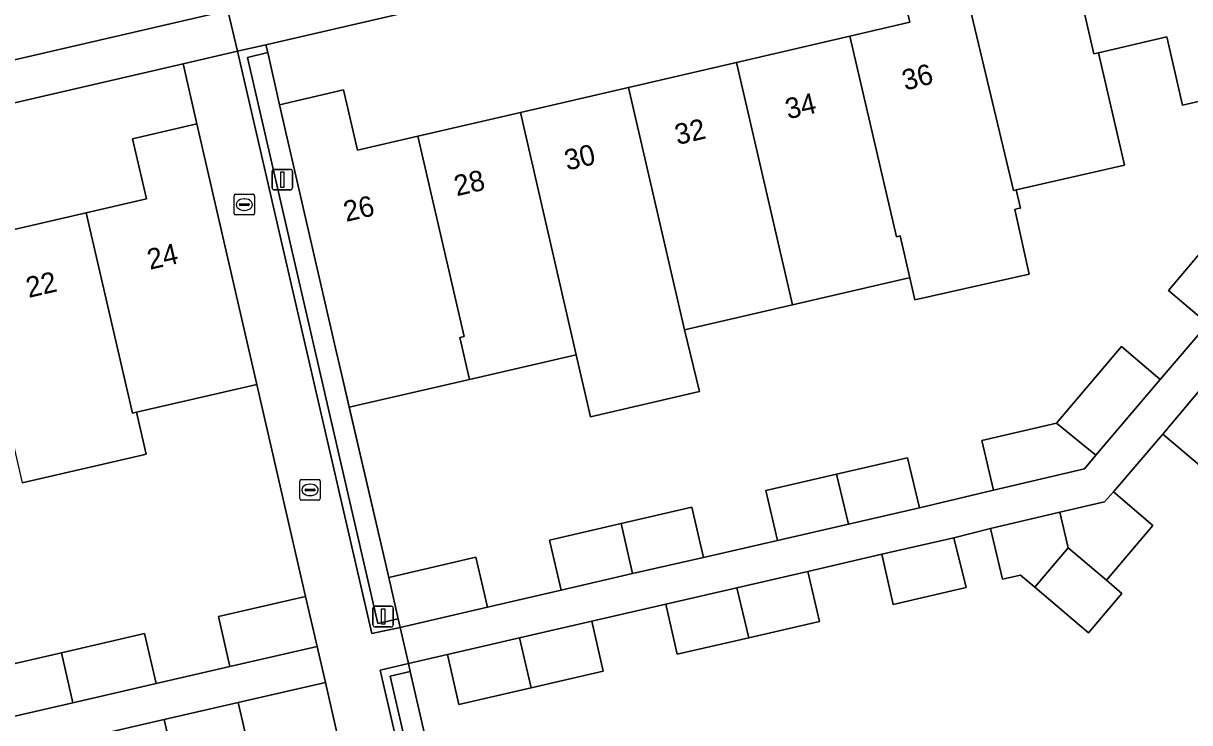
# Model space of a CAD drawing. Extents: x 156412 to 157779, y 382335 to 383768.
# Drawn here: x 156810 to 156866.8, y 382610.8 to 382644.8 of the extents above; entities that cross this region are included whole.
import ezdxf

# ---------------------------------------------------------------- set-up
doc = ezdxf.new("R2010")
doc.units = 0
for name, color, linetype in [('IMGEO_Erf', 7, 'Continuous'), ('IMGEO_Groenvoorziening', 7, 'Continuous'), ('IMGEO_Kolk', 7, 'Continuous'), ('IMGEO_Lichtmast', 7, 'Continuous'), ('IMGEO_Muur', 7, 'Continuous'), ('IMGEO_Pand', 7, 'Continuous'), ('IMGEO_Pand_nummerreeks', 7, 'Continuous'), ('IMGEO_Rijbaan_lokaal_gesloten', 7, 'Continuous'), ('IMGEO_Voetpad_open', 7, 'Continuous')]:
    doc.layers.add(name, color=color, linetype=linetype)

msp = doc.modelspace()

# ---------------------------------------------------------------- linework, layer by layer
at = {"layer": 'IMGEO_Erf'}
msp.add_lwpolyline([(156844.754, 382642.903), (156850.275, 382644.18), (156853.2, 382644.857), (156852.515, 382647.776), (156855.435, 382648.45), (156860.696, 382649.664), (156870.453, 382651.916), (156880.396, 382654.211), (156879.724, 382657.124), (156821.844, 382643.764), (156821.931, 382643.38), (156822.51, 382640.836), (156825.629, 382641.569), (156826.306, 382638.637), (156829.238, 382639.314), (156834.232, 382640.469), (156839.493, 382641.686)], close=True, dxfattribs=at)
for points in [[(156871.804, 382642.05), (156866.475, 382640.819), (156865.707, 382644.146), (156862.379, 382643.377), (156863.641, 382637.911), (156863.429, 382637.862), (156858.38, 382636.696), (156858.583, 382635.819), (156858.451, 382635.788), (156858.305, 382635.754), (156858.999, 382632.595), (156853.447, 382631.357), (156853.197, 382632.43), (156853.011, 382632.387), (156847.479, 382631.109), (156842.217, 382629.893), (156842.955, 382626.884), (156837.653, 382625.659), (156836.956, 382628.678), (156831.962, 382627.524), (156831.752, 382627.476), (156825.894, 382626.122), (156827.826, 382617.847), (156832.066, 382618.833), (156832.627, 382616.396), (156836.221, 382617.224), (156835.659, 382619.66), (156839.135, 382620.463), (156842.587, 382621.259), (156843.142, 382618.821), (156846.748, 382619.642), (156846.185, 382622.078), (156849.633, 382622.874), (156853.082, 382623.67), (156853.661, 382621.238), (156857.268, 382622.096), (156856.703, 382624.505), (156860.339, 382625.345), (156863.496, 382629.085), (156865.382, 382627.475), (156867.7, 382630.19), (156865.789, 382631.802), (156868.606, 382635.14)], [(156807.246, 382634.242), (156813.09, 382635.59), (156816.024, 382636.267), (156815.354, 382639.189), (156818.475, 382639.91), (156817.808, 382642.832), (156747.237, 382626.524)], [(156807.842, 382613.25), (156811.886, 382614.183), (156815.936, 382615.116), (156816.498, 382612.681), (156820.094, 382613.511), (156819.531, 382615.947), (156823.777, 382616.925), (156821.401, 382627.236), (156815.545, 382625.884), (156816.017, 382623.838), (156815.823, 382623.793), (156809.975, 382622.443)], [(156867.417, 382623.203), (156865.508, 382624.818), (156863.113, 382622.012), (156865.027, 382620.378), (156862.767, 382617.705), (156863.522, 382617.066), (156861.902, 382615.152), (156859.287, 382617.365), (156858.58, 382617.962), (156857.708, 382617.761), (156857.127, 382620.219), (156855.339, 382619.78), (156855.935, 382617.352), (156852.391, 382616.534), (156851.829, 382618.97), (156848.231, 382618.142), (156848.792, 382615.706), (156845.354, 382614.911), (156841.875, 382614.106), (156841.312, 382616.542), (156837.711, 382615.715), (156838.27, 382613.278), (156834.758, 382612.471), (156831.239, 382611.662), (156830.679, 382614.098), (156828.778, 382613.665), (156828.87, 382613.267), (156829.34, 382611.218), (156831.242, 382602.959)], [(156821.059, 382609.319), (156820.499, 382611.756), (156816.895, 382610.928), (156817.454, 382608.492)]]:
    msp.add_lwpolyline(points, dxfattribs=at)
at = {"layer": 'IMGEO_Groenvoorziening'}
for points in [[(156822.51, 382640.836), (156821.931, 382643.38), (156820.952, 382643.14), (156827.3, 382615.604), (156828.287, 382615.835), (156827.826, 382617.847), (156825.894, 382626.122), (156825.423, 382628.169), (156825.28, 382628.789)], [(156829.34, 382611.218), (156828.87, 382613.267), (156827.892, 382613.043), (156832.104, 382594.787), (156833.079, 382595.021), (156831.242, 382602.959)]]:
    msp.add_lwpolyline(points, close=True, dxfattribs=at)
at = {"layer": 'IMGEO_Kolk'}
for p, q in [((156820.291, 382635.559), (156820.291, 382636.411)), ((156820.366, 382636.485), (156821.218, 382636.485)), ((156820.55, 382635.979), (156820.55, 382635.991)), ((156820.593, 382636.028), (156820.991, 382636.028)), ((156820.779, 382636.265), (156820.804, 382636.265)), ((156821.034, 382635.991), (156821.034, 382635.979)), ((156821.292, 382636.411), (156821.292, 382635.559)), ((156821.218, 382635.485), (156820.366, 382635.485)), ((156820.988, 382635.942), (156820.59, 382635.942)), ((156820.802, 382635.705), (156820.777, 382635.705)), ((156823.491, 382621.678), (156823.491, 382622.53)), ((156823.566, 382622.604), (156824.418, 382622.604)), ((156823.979, 382622.384), (156824.004, 382622.384)), ((156824.492, 382622.53), (156824.492, 382621.678)), ((156823.75, 382622.098), (156823.75, 382622.11)), ((156824.188, 382622.061), (156823.79, 382622.061)), ((156823.793, 382622.147), (156824.191, 382622.147)), ((156824.002, 382621.824), (156823.977, 382621.824)), ((156824.234, 382622.11), (156824.234, 382622.098)), ((156824.418, 382621.604), (156823.566, 382621.604))]:
    msp.add_line(p, q, dxfattribs=at)
for points in [[(156820.291, 382635.559), (156820.291, 382636.411)], [(156820.366, 382636.485), (156821.218, 382636.485)], [(156821.292, 382636.411), (156821.292, 382635.559)], [(156821.218, 382635.485), (156820.366, 382635.485)], [(156823.491, 382621.678), (156823.491, 382622.53)], [(156823.566, 382622.604), (156824.418, 382622.604)], [(156824.492, 382622.53), (156824.492, 382621.678)], [(156824.418, 382621.604), (156823.566, 382621.604)]]:
    msp.add_lwpolyline(points, dxfattribs=at)
for centre, radius, start, end in [((156820.368, 382636.409), 0.0765, 91.552, 178.448), ((156820.368, 382636.409), 0.0765, 91.552, 178.448), ((156820.59, 382635.988), 0.0403, 85.8775, 175.7526), ((156820.587, 382635.978), 0.0366, 178.938, 274.7102), ((156820.991, 382635.985), 0.043, 264.8664, 352.4533), ((156820.995, 382635.99), 0.0386, 1.7309, 96.639), ((156821.216, 382636.409), 0.0765, 1.552, 88.448), ((156821.216, 382636.409), 0.0765, 1.552, 88.448), ((156820.368, 382635.561), 0.0765, 181.552, 268.448), ((156820.368, 382635.561), 0.0765, 181.552, 268.448), ((156821.216, 382635.561), 0.0765, 271.552, 358.448), ((156821.216, 382635.561), 0.0765, 271.552, 358.448), ((156823.568, 382622.528), 0.0765, 91.552, 178.448), ((156823.568, 382622.528), 0.0765, 91.552, 178.448), ((156824.416, 382622.528), 0.0765, 1.552, 88.448), ((156824.416, 382622.528), 0.0765, 1.552, 88.448), ((156823.79, 382622.107), 0.0403, 85.8775, 175.7526), ((156823.787, 382622.097), 0.0366, 178.938, 274.7102), ((156824.191, 382622.104), 0.043, 264.8664, 352.4533), ((156824.195, 382622.109), 0.0386, 1.7309, 96.639), ((156823.568, 382621.68), 0.0765, 181.552, 268.448), ((156823.568, 382621.68), 0.0765, 181.552, 268.448), ((156824.416, 382621.68), 0.0765, 271.552, 358.448), ((156824.416, 382621.68), 0.0765, 271.552, 358.448)]:
    msp.add_arc(centre, radius, start, end, dxfattribs=at)
for centre, major_axis, ratio, start_param, end_param in [((156820.778, 382635.985), (-0.387, 0.002), 0.722429, 4.712389, 7.853982), ((156820.803, 382635.985), (-0.39, 0.002), 0.717154, 1.570796, 4.712389), ((156823.978, 382622.104), (-0.387, 0.002), 0.722429, 4.712389, 7.853982), ((156824.003, 382622.104), (-0.39, 0.002), 0.717154, 1.570796, 4.712389)]:
    msp.add_ellipse(centre, major_axis=major_axis, ratio=ratio, start_param=start_param, end_param=end_param, dxfattribs=at)
at = {"layer": 'IMGEO_Lichtmast'}
for p, q in [((156822.245, 382637.699), (156823.035, 382637.699)), ((156823.035, 382637.699), (156822.245, 382637.699)), ((156822.145, 382636.799), (156822.145, 382637.599)), ((156822.145, 382637.599), (156822.145, 382636.799)), ((156823.135, 382637.599), (156823.135, 382636.799)), ((156823.135, 382636.799), (156823.135, 382637.599)), ((156823.035, 382636.699), (156822.245, 382636.699)), ((156822.245, 382636.699), (156823.035, 382636.699)), ((156827.057, 382615.542), (156827.057, 382616.342)), ((156827.057, 382616.342), (156827.057, 382615.542)), ((156827.157, 382616.442), (156827.947, 382616.442)), ((156827.947, 382616.442), (156827.157, 382616.442)), ((156828.047, 382616.342), (156828.047, 382615.542)), ((156828.047, 382615.542), (156828.047, 382616.342)), ((156827.947, 382615.442), (156827.157, 382615.442)), ((156827.157, 382615.442), (156827.947, 382615.442))]:
    msp.add_line(p, q, dxfattribs=at)
for points in [[(156822.565, 382637.574), (156822.715, 382637.574), (156822.715, 382636.824), (156822.565, 382636.824), (156822.565, 382637.574)], [(156827.477, 382616.317), (156827.627, 382616.317), (156827.627, 382615.567), (156827.477, 382615.567), (156827.477, 382616.317)]]:
    msp.add_lwpolyline(points, dxfattribs=at)
for centre, start, end in [((156822.245, 382637.599), 90, 180), ((156822.245, 382637.599), 90, 180), ((156823.035, 382637.599), 0, 90), ((156823.035, 382637.599), 360, 90), ((156822.245, 382636.799), 180, 270), ((156822.245, 382636.799), 180, 270), ((156823.035, 382636.799), 270, 0), ((156823.035, 382636.799), 270, 0), ((156827.157, 382616.342), 90, 180), ((156827.157, 382616.342), 90, 180), ((156827.947, 382616.342), 0, 90), ((156827.947, 382616.342), 360, 90), ((156827.157, 382615.542), 180, 270), ((156827.157, 382615.542), 180, 270), ((156827.947, 382615.542), 270, 0), ((156827.947, 382615.542), 270, 0)]:
    msp.add_arc(centre, 0.1, start, end, dxfattribs=at)
at = {"layer": 'IMGEO_Muur'}
for points in [[(156820.952, 382643.14), (156821.931, 382643.38), (156821.844, 382643.764), (156820.465, 382643.445), (156827.008, 382615.111), (156828.384, 382615.409), (156828.287, 382615.835), (156827.3, 382615.604)], [(156827.892, 382613.043), (156828.87, 382613.267), (156828.778, 382613.665), (156827.414, 382613.34), (156831.805, 382594.319), (156833.171, 382594.621), (156833.079, 382595.021), (156832.104, 382594.787)]]:
    msp.add_lwpolyline(points, close=True, dxfattribs=at)
for points in [[(156825.423, 382628.169), (156827.826, 382617.847)], [(156823.777, 382616.925), (156821.401, 382627.236)], [(156829.34, 382611.218), (156828.87, 382613.267)], [(156831.242, 382602.959), (156829.34, 382611.218)]]:
    msp.add_lwpolyline(points, dxfattribs=at)
at = {"layer": 'IMGEO_Pand'}
for points in [[(156870.453, 382651.916), (156860.696, 382649.664), (156862.159, 382643.326), (156862.379, 382643.377), (156865.707, 382644.146), (156866.475, 382640.819), (156871.804, 382642.05), (156871.036, 382645.377), (156871.916, 382645.58)], [(156860.696, 382649.664), (156855.435, 382648.45), (156858.242, 382636.664), (156858.38, 382636.696), (156863.429, 382637.862), (156863.641, 382637.911), (156862.379, 382643.377), (156862.159, 382643.326)], [(156855.435, 382648.45), (156852.515, 382647.776), (156853.2, 382644.857), (156850.275, 382644.18), (156852.539, 382634.423), (156852.727, 382634.466), (156853.197, 382632.43), (156853.447, 382631.357), (156858.999, 382632.595), (156858.305, 382635.754), (156858.451, 382635.788), (156858.583, 382635.819), (156858.38, 382636.696), (156858.242, 382636.664)], [(156844.754, 382642.903), (156847.479, 382631.109), (156853.011, 382632.387), (156853.197, 382632.43), (156852.727, 382634.466), (156852.539, 382634.423), (156850.275, 382644.18)], [(156844.754, 382642.903), (156839.493, 382641.686), (156842.217, 382629.893), (156847.479, 382631.109)], [(156839.493, 382641.686), (156834.232, 382640.469), (156836.956, 382628.678), (156837.653, 382625.659), (156842.955, 382626.884), (156842.217, 382629.893)], [(156829.238, 382639.314), (156826.306, 382638.637), (156825.629, 382641.569), (156822.51, 382640.836), (156825.28, 382628.789), (156825.423, 382628.169), (156825.894, 382626.122), (156831.752, 382627.476), (156831.279, 382629.522), (156831.489, 382629.571)], [(156829.238, 382639.314), (156831.489, 382629.571), (156831.279, 382629.522), (156831.752, 382627.476), (156831.962, 382627.524), (156836.956, 382628.678), (156834.232, 382640.469)], [(156813.09, 382635.59), (156815.349, 382625.839), (156815.545, 382625.884), (156821.401, 382627.236), (156818.475, 382639.91), (156815.354, 382639.189), (156816.024, 382636.267)], [(156813.09, 382635.59), (156807.246, 382634.242), (156809.975, 382622.443), (156815.823, 382623.793), (156816.017, 382623.838), (156815.545, 382625.884), (156815.349, 382625.839)], [(156867.7, 382630.19), (156870.509, 382633.519), (156868.606, 382635.14), (156865.789, 382631.802)], [(156862.254, 382623.79), (156865.382, 382627.475), (156863.496, 382629.085), (156860.339, 382625.345)], [(156867.806, 382627.534), (156865.508, 382624.818), (156867.417, 382623.203), (156869.733, 382625.94)], [(156862.254, 382623.79), (156860.339, 382625.345), (156856.703, 382624.505), (156857.268, 382622.096), (156861.699, 382623.137)], [(156849.633, 382622.874), (156850.204, 382620.44), (156853.661, 382621.238), (156853.082, 382623.67)], [(156849.633, 382622.874), (156846.185, 382622.078), (156846.748, 382619.642), (156850.204, 382620.44)], [(156863.113, 382622.012), (156862.673, 382621.528), (156860.504, 382621.016), (156860.906, 382619.279), (156861.631, 382618.666), (156862.767, 382617.705), (156865.027, 382620.378)], [(156839.135, 382620.463), (156839.694, 382618.04), (156843.142, 382618.821), (156842.587, 382621.259)], [(156860.906, 382619.279), (156860.504, 382621.016), (156857.127, 382620.219), (156857.708, 382617.761), (156858.58, 382617.962), (156859.287, 382617.365)], [(156839.135, 382620.463), (156835.659, 382619.66), (156836.221, 382617.224), (156839.694, 382618.04)], [(156851.829, 382618.97), (156852.391, 382616.534), (156855.935, 382617.352), (156855.339, 382619.78)], [(156862.767, 382617.705), (156861.631, 382618.666), (156860.906, 382619.279), (156859.287, 382617.365), (156861.902, 382615.152), (156863.522, 382617.066)], [(156832.066, 382618.833), (156827.826, 382617.847), (156828.287, 382615.835), (156828.384, 382615.409), (156832.627, 382616.396)], [(156844.777, 382617.343), (156845.354, 382614.911), (156848.792, 382615.706), (156848.231, 382618.142)], [(156844.777, 382617.343), (156841.312, 382616.542), (156841.875, 382614.106), (156845.354, 382614.911)], [(156820.094, 382613.511), (156824.341, 382614.493), (156823.777, 382616.925), (156819.531, 382615.947)], [(156834.194, 382614.906), (156834.758, 382612.471), (156838.27, 382613.278), (156837.711, 382615.715)], [(156811.886, 382614.183), (156812.447, 382611.746), (156816.498, 382612.681), (156815.936, 382615.116)], [(156834.194, 382614.906), (156830.679, 382614.098), (156831.239, 382611.662), (156834.758, 382612.471)], [(156811.886, 382614.183), (156807.842, 382613.25), (156808.404, 382610.814), (156812.447, 382611.746)], [(156824.748, 382612.732), (156820.499, 382611.756), (156821.059, 382609.319), (156825.3, 382610.293)], [(156813.992, 382607.691), (156817.454, 382608.492), (156816.895, 382610.928), (156813.45, 382610.131)]]:
    msp.add_lwpolyline(points, close=True, dxfattribs=at)
at = {"layer": 'IMGEO_Rijbaan_lokaal_gesloten'}
msp.add_lwpolyline([(156819.996, 382645.43), (156855.169, 382653.553), (156854.261, 382657.483), (156850.364, 382656.581), (156818.765, 382649.282), (156745.677, 382632.413), (156743.958, 382632.023), (156744.772, 382628.056), (156746.776, 382628.519)], close=True, dxfattribs=at)
at = {"layer": 'IMGEO_Voetpad_open'}
for points in [[(156921.11, 382668.783), (156855.169, 382653.553), (156819.996, 382645.43), (156820.465, 382643.445), (156821.844, 382643.764), (156879.724, 382657.124)], [(156867.7, 382630.19), (156865.382, 382627.475), (156862.254, 382623.79), (156861.699, 382623.137), (156857.268, 382622.096), (156853.661, 382621.238), (156850.204, 382620.44), (156846.748, 382619.642), (156843.142, 382618.821), (156839.694, 382618.04), (156836.221, 382617.224), (156832.627, 382616.396), (156828.384, 382615.409), (156828.778, 382613.665), (156830.679, 382614.098), (156834.194, 382614.906), (156837.711, 382615.715), (156841.312, 382616.542), (156844.777, 382617.343), (156848.231, 382618.142), (156851.829, 382618.97), (156855.339, 382619.78), (156857.127, 382620.219), (156860.504, 382621.016), (156862.673, 382621.528), (156863.113, 382622.012), (156865.508, 382624.818), (156867.806, 382627.534)], [(156813.45, 382610.131), (156816.895, 382610.928), (156820.499, 382611.756), (156824.748, 382612.732), (156824.341, 382614.493), (156820.094, 382613.511), (156816.498, 382612.681), (156812.447, 382611.746), (156808.404, 382610.814), (156804.81, 382609.987)]]:
    msp.add_lwpolyline(points, dxfattribs=at)
for points in [[(156817.808, 382642.832), (156820.465, 382643.445), (156819.996, 382645.43), (156746.776, 382628.519), (156747.237, 382626.524)], [(156820.465, 382643.445), (156817.808, 382642.832), (156818.475, 382639.91), (156821.401, 382627.236), (156823.777, 382616.925), (156824.341, 382614.493), (156824.748, 382612.732), (156825.3, 382610.293), (156827.213, 382602.013), (156827.681, 382599.996), (156829.943, 382590.238), (156830.614, 382587.326), (156833.281, 382587.934), (156832.121, 382592.971), (156833.478, 382593.297), (156833.171, 382594.621), (156831.805, 382594.319), (156827.414, 382613.34), (156828.778, 382613.665), (156828.384, 382615.409), (156827.008, 382615.111)]]:
    msp.add_lwpolyline(points, close=True, dxfattribs=at)

# ---------------------------------------------------------------- texts
at = {"layer": 'IMGEO_Pand_nummerreeks'}
for s, rotation, p in [('36', 14.7537, (156852.969, 382641.523)), ('34', 13.0602, (156847.262, 382640.131)), ('32', 13.0602, (156841.878, 382638.882)), ('30', 13.0577, (156836.508, 382637.637)), ('28', 13.0602, (156831.131, 382636.389)), ('26', 13.0577, (156825.749, 382635.141)), ('24', 13.0445, (156816.193, 382632.809)), ('22', 13.0445, (156810.29, 382631.441))]:
    msp.add_text(s, height=1, rotation=rotation, dxfattribs=at).set_placement(p)

doc.saveas('drawing.dxf')
